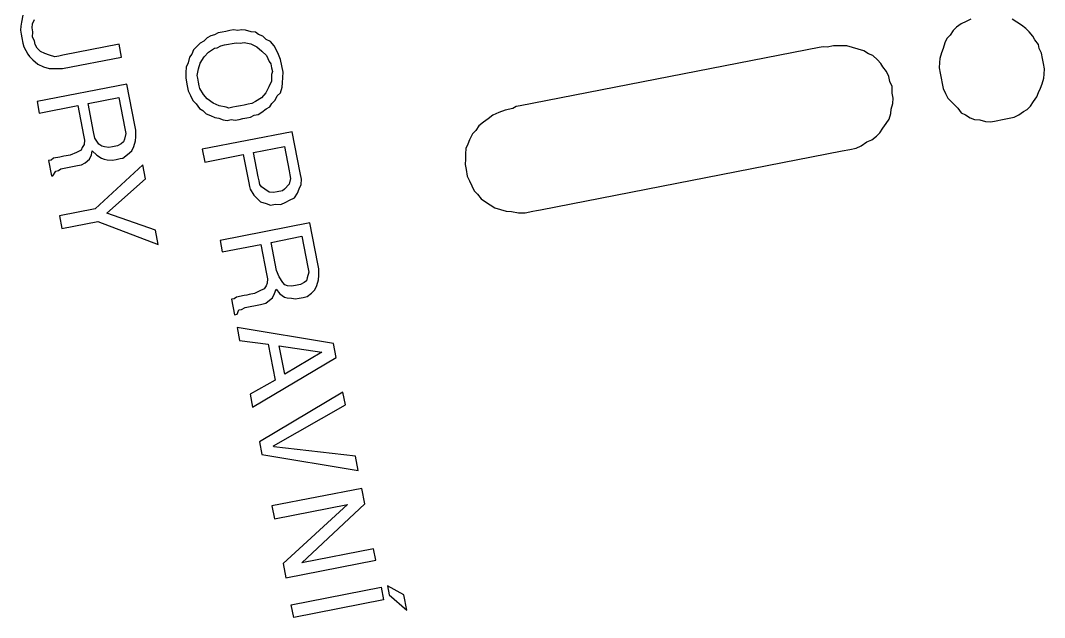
# Model space of a CAD drawing. Extents: x -545258 to -544992, y -1122311 to -1121664.
# Drawn here: x -545081.282 to -545078.444, y -1122275.559 to -1122273.904 of the extents above; entities that cross this region are included whole.
import ezdxf

# ---------------------------------------------------------------- set-up
doc = ezdxf.new("R2010")
doc.units = 0
doc.layers.add('Rozpiska', color=7, linetype='Continuous')

msp = doc.modelspace()

# ---------------------------------------------------------------- linework, layer by layer
at = {"layer": 'Rozpiska'}
for p, q in [((-545081.2788, -1122273.9082), (-545081.2803, -1122273.9196)), ((-545081.2751, -1122273.889), (-545081.2788, -1122273.9082)), ((-545081.2482, -1122273.9133), (-545081.2432, -1122273.9013)), ((-545078.6614, -1122273.9066), (-545078.6749, -1122273.9129)), ((-545078.6479, -1122273.9002), (-545078.6614, -1122273.9066)), ((-545078.5207, -1122273.9086), (-545078.5335, -1122273.9001)), ((-545078.5079, -1122273.9172), (-545078.5207, -1122273.9086)), ((-545081.2803, -1122273.9196), (-545081.2817, -1122273.9309)), ((-545081.2817, -1122273.9309), (-545081.2796, -1122273.9416)), ((-545081.2497, -1122273.9247), (-545081.2482, -1122273.9133)), ((-545081.2476, -1122273.9354), (-545081.2497, -1122273.9247)), ((-545081.2484, -1122273.9503), (-545081.2476, -1122273.9354)), ((-545078.6971, -1122273.932), (-545078.7056, -1122273.9448)), ((-545078.6878, -1122273.9228), (-545078.6971, -1122273.932)), ((-545078.6749, -1122273.9129), (-545078.6878, -1122273.9228)), ((-545078.4952, -1122273.9258), (-545078.5079, -1122273.9172)), ((-545078.486, -1122273.9351), (-545078.4952, -1122273.9258)), ((-545078.4761, -1122273.9479), (-545078.486, -1122273.9351)), ((-545081.2796, -1122273.9416), (-545081.2776, -1122273.9523)), ((-545081.2776, -1122273.9523), (-545081.2748, -1122273.9665)), ((-545081.2748, -1122273.9665), (-545081.2727, -1122273.9772)), ((-545081.2428, -1122273.9603), (-545081.2484, -1122273.9503)), ((-545081.2407, -1122273.9709), (-545081.2428, -1122273.9603)), ((-545078.7199, -1122273.966), (-545078.7243, -1122273.9816)), ((-545078.7149, -1122273.9539), (-545078.7199, -1122273.966)), ((-545078.7056, -1122273.9448), (-545078.7149, -1122273.9539)), ((-545078.4705, -1122273.9579), (-545078.4761, -1122273.9479)), ((-545078.4606, -1122273.9707), (-545078.4705, -1122273.9579)), ((-545081.2727, -1122273.9772), (-545081.2671, -1122273.9872)), ((-545081.2671, -1122273.9872), (-545081.2614, -1122273.9971)), ((-545081.2614, -1122273.9971), (-545081.2565, -1122274.0035)), ((-545081.2351, -1122273.9809), (-545081.2407, -1122273.9709)), ((-545081.2259, -1122273.9902), (-545081.2351, -1122273.9809)), ((-545081.2138, -1122273.9952), (-545081.2259, -1122273.9902)), ((-545081.2017, -1122274.0002), (-545081.2138, -1122273.9952)), ((-545081.0083, -1122273.9698), (-545081.1648, -1122274.0004)), ((-545081.0014, -1122274.0054), (-545081.0083, -1122273.9698)), ((-545079.0682, -1122273.9786), (-545079.8969, -1122274.1405)), ((-545079.0576, -1122273.9766), (-545079.0682, -1122273.9786)), ((-545079.0462, -1122273.978), (-545079.0576, -1122273.9766)), ((-545079.0284, -1122273.9746), (-545079.0462, -1122273.978)), ((-545079.0099, -1122273.9746), (-545079.0284, -1122273.9746)), ((-545078.9915, -1122273.9747), (-545079.0099, -1122273.9746)), ((-545078.9758, -1122273.9791), (-545078.9915, -1122273.9747)), ((-545078.9602, -1122273.9834), (-545078.9758, -1122273.9791)), ((-545078.9446, -1122273.9877), (-545078.9602, -1122273.9834)), ((-545078.9319, -1122273.9963), (-545078.9446, -1122273.9877)), ((-545078.9198, -1122274.0013), (-545078.9319, -1122273.9963)), ((-545078.7293, -1122273.9937), (-545078.7336, -1122274.0093)), ((-545078.7243, -1122273.9816), (-545078.7293, -1122273.9937)), ((-545078.4585, -1122273.9814), (-545078.4606, -1122273.9707)), ((-545078.4522, -1122273.9949), (-545078.4585, -1122273.9814)), ((-545078.4494, -1122274.0092), (-545078.4522, -1122273.9949)), ((-545081.2565, -1122274.0035), (-545081.2473, -1122274.0128)), ((-545081.2473, -1122274.0128), (-545081.2338, -1122274.025)), ((-545081.2338, -1122274.025), (-545081.2175, -1122274.0329)), ((-545081.1861, -1122274.0046), (-545081.2017, -1122274.0002)), ((-545081.1755, -1122274.0025), (-545081.1861, -1122274.0046)), ((-545081.1648, -1122274.0004), (-545081.1755, -1122274.0025)), ((-545081.165, -1122274.0374), (-545081.0014, -1122274.0054)), ((-545078.9064, -1122274.0135), (-545078.9198, -1122274.0013)), ((-545078.8972, -1122274.0228), (-545078.9064, -1122274.0135)), ((-545078.8915, -1122274.0327), (-545078.8972, -1122274.0228)), ((-545078.7351, -1122274.0207), (-545078.7359, -1122274.0356)), ((-545078.7336, -1122274.0093), (-545078.7351, -1122274.0207)), ((-545078.4466, -1122274.0234), (-545078.4494, -1122274.0092)), ((-545078.4438, -1122274.0376), (-545078.4466, -1122274.0234)), ((-545081.2175, -1122274.0329), (-545081.2019, -1122274.0372)), ((-545081.2019, -1122274.0372), (-545081.1834, -1122274.0373)), ((-545081.1834, -1122274.0373), (-545081.165, -1122274.0374)), ((-545078.8816, -1122274.0456), (-545078.8915, -1122274.0327)), ((-545078.8753, -1122274.0591), (-545078.8816, -1122274.0456)), ((-545078.7359, -1122274.0356), (-545078.7331, -1122274.0498)), ((-545078.7331, -1122274.0498), (-545078.7303, -1122274.064)), ((-545078.4461, -1122274.0639), (-545078.4446, -1122274.0525)), ((-545078.4446, -1122274.0525), (-545078.4438, -1122274.0376)), ((-545078.8725, -1122274.0733), (-545078.8753, -1122274.0591)), ((-545078.8662, -1122274.0869), (-545078.8725, -1122274.0733)), ((-545078.7303, -1122274.064), (-545078.7276, -1122274.0783)), ((-545078.7276, -1122274.0783), (-545078.7248, -1122274.0925)), ((-545078.4554, -1122274.0916), (-545078.4504, -1122274.0795)), ((-545078.4504, -1122274.0795), (-545078.4461, -1122274.0639)), ((-545078.8663, -1122274.1053), (-545078.8662, -1122274.0869)), ((-545078.8635, -1122274.1196), (-545078.8663, -1122274.1053)), ((-545078.7248, -1122274.0925), (-545078.7184, -1122274.106)), ((-545078.7184, -1122274.106), (-545078.7121, -1122274.1195)), ((-545078.4655, -1122274.1157), (-545078.4605, -1122274.1036)), ((-545078.4605, -1122274.1036), (-545078.4554, -1122274.0916)), ((-545078.8686, -1122274.1501), (-545078.8643, -1122274.1345)), ((-545078.8643, -1122274.1345), (-545078.8635, -1122274.1196)), ((-545078.7121, -1122274.1195), (-545078.7029, -1122274.1288)), ((-545078.7029, -1122274.1288), (-545078.6937, -1122274.1381)), ((-545078.6937, -1122274.1381), (-545078.6845, -1122274.1474)), ((-545078.4827, -1122274.1412), (-545078.4741, -1122274.1284)), ((-545078.4741, -1122274.1284), (-545078.4655, -1122274.1157)), ((-545079.973, -1122274.1664), (-545079.9859, -1122274.1763)), ((-545079.956, -1122274.1594), (-545079.973, -1122274.1664)), ((-545079.9389, -1122274.1524), (-545079.956, -1122274.1594)), ((-545079.9175, -1122274.1482), (-545079.9389, -1122274.1524)), ((-545079.9076, -1122274.1426), (-545079.9175, -1122274.1482)), ((-545079.8969, -1122274.1405), (-545079.9076, -1122274.1426)), ((-545078.8744, -1122274.1771), (-545078.8701, -1122274.1615)), ((-545078.8701, -1122274.1615), (-545078.8686, -1122274.1501)), ((-545078.6845, -1122274.1474), (-545078.6746, -1122274.1602)), ((-545078.6746, -1122274.1602), (-545078.6626, -1122274.1653)), ((-545078.6626, -1122274.1653), (-545078.6498, -1122274.1738)), ((-545078.5283, -1122274.1723), (-545078.5148, -1122274.1659)), ((-545078.5148, -1122274.1659), (-545078.5019, -1122274.156)), ((-545078.5019, -1122274.156), (-545078.4919, -1122274.1504)), ((-545078.4919, -1122274.1504), (-545078.4827, -1122274.1412)), ((-545080.0116, -1122274.1961), (-545080.0201, -1122274.2088)), ((-545079.9987, -1122274.1862), (-545080.0116, -1122274.1961)), ((-545079.9859, -1122274.1763), (-545079.9987, -1122274.1862)), ((-545078.8916, -1122274.2026), (-545078.883, -1122274.1898)), ((-545078.883, -1122274.1898), (-545078.8744, -1122274.1771)), ((-545078.6498, -1122274.1738), (-545078.6378, -1122274.1789)), ((-545078.6378, -1122274.1789), (-545078.6228, -1122274.1796)), ((-545078.6228, -1122274.1796), (-545078.6072, -1122274.184)), ((-545078.6072, -1122274.184), (-545078.5923, -1122274.1848)), ((-545078.5923, -1122274.1848), (-545078.5781, -1122274.182)), ((-545078.5781, -1122274.182), (-545078.5603, -1122274.1785)), ((-545078.5603, -1122274.1785), (-545078.5461, -1122274.1757)), ((-545078.5461, -1122274.1757), (-545078.5283, -1122274.1723)), ((-545080.0294, -1122274.218), (-545080.0373, -1122274.2344)), ((-545080.0201, -1122274.2088), (-545080.0294, -1122274.218)), ((-545078.9223, -1122274.2344), (-545078.9094, -1122274.2245)), ((-545078.9094, -1122274.2245), (-545078.9002, -1122274.2153)), ((-545078.9002, -1122274.2153), (-545078.8916, -1122274.2026)), ((-545080.0423, -1122274.2464), (-545080.0474, -1122274.2585)), ((-545080.0373, -1122274.2344), (-545080.0423, -1122274.2464)), ((-545078.9657, -1122274.2577), (-545078.9522, -1122274.2514)), ((-545078.9522, -1122274.2514), (-545078.9358, -1122274.2408)), ((-545078.9358, -1122274.2408), (-545078.9223, -1122274.2344)), ((-545080.0481, -1122274.2734), (-545080.0489, -1122274.2883)), ((-545080.0474, -1122274.2585), (-545080.0481, -1122274.2734)), ((-545079.8406, -1122274.4285), (-545079.0049, -1122274.2653)), ((-545079.0049, -1122274.2653), (-545078.9835, -1122274.2612)), ((-545078.9835, -1122274.2612), (-545078.9657, -1122274.2577)), ((-545080.943, -1122274.3042), (-545081.0743, -1122274.4258)), ((-545080.9354, -1122274.3433), (-545080.943, -1122274.3042)), ((-545080.0489, -1122274.2883), (-545080.0497, -1122274.3032)), ((-545080.0497, -1122274.3032), (-545080.0469, -1122274.3175)), ((-545080.0469, -1122274.3175), (-545080.0435, -1122274.3352)), ((-545080.0435, -1122274.3352), (-545080.0371, -1122274.3488)), ((-545081.0424, -1122274.438), (-545080.9354, -1122274.3433)), ((-545080.0371, -1122274.3488), (-545080.0308, -1122274.3623)), ((-545080.0308, -1122274.3623), (-545080.0244, -1122274.3758)), ((-545080.0244, -1122274.3758), (-545080.0153, -1122274.3851)), ((-545080.0153, -1122274.3851), (-545080.0054, -1122274.3979)), ((-545080.0054, -1122274.3979), (-545079.9926, -1122274.4065)), ((-545079.9926, -1122274.4065), (-545079.9799, -1122274.4151)), ((-545079.9799, -1122274.4151), (-545079.9671, -1122274.4237)), ((-545081.0743, -1122274.4258), (-545081.1739, -1122274.4452)), ((-545081.1739, -1122274.4452), (-545081.167, -1122274.4808)), ((-545080.9076, -1122274.4855), (-545081.0424, -1122274.438)), ((-545079.9671, -1122274.4237), (-545079.9515, -1122274.428)), ((-545079.9515, -1122274.428), (-545079.9359, -1122274.4324)), ((-545079.9359, -1122274.4324), (-545079.921, -1122274.4332)), ((-545079.921, -1122274.4332), (-545079.9018, -1122274.4368)), ((-545079.9018, -1122274.4368), (-545079.8833, -1122274.4369)), ((-545079.8833, -1122274.4369), (-545079.862, -1122274.4327)), ((-545079.862, -1122274.4327), (-545079.8513, -1122274.4306)), ((-545079.8513, -1122274.4306), (-545079.8406, -1122274.4285)), ((-545081.167, -1122274.4808), (-545081.0674, -1122274.4614)), ((-545081.0674, -1122274.4614), (-545080.9, -1122274.5247)), ((-545080.9, -1122274.5247), (-545080.9076, -1122274.4855)), ((-545080.388, -1122274.9342), (-545080.6196, -1122275.0717)), ((-545080.3811, -1122274.9698), (-545080.388, -1122274.9342)), ((-545080.5805, -1122275.0826), (-545080.3811, -1122274.9698)), ((-545080.6196, -1122275.0717), (-545080.6126, -1122275.1073)), ((-545080.5799, -1122275.0861), (-545080.5805, -1122275.0826)), ((-545080.3533, -1122275.112), (-545080.5799, -1122275.0861)), ((-545080.6126, -1122275.1073), (-545080.3456, -1122275.1511)), ((-545080.3456, -1122275.1511), (-545080.3533, -1122275.112)), ((-545080.3359, -1122275.2009), (-545080.5849, -1122275.2495)), ((-545080.3276, -1122275.2436), (-545080.3359, -1122275.2009)), ((-545080.5779, -1122275.2851), (-545080.3752, -1122275.2455)), ((-545080.3752, -1122275.2455), (-545080.5536, -1122275.4096)), ((-545080.5024, -1122275.407), (-545080.3276, -1122275.2436)), ((-545080.5849, -1122275.2495), (-545080.5779, -1122275.2851)), ((-545080.3033, -1122275.3681), (-545080.5024, -1122275.407)), ((-545080.297, -1122275.4001), (-545080.3033, -1122275.3681)), ((-545080.5536, -1122275.4096), (-545080.546, -1122275.4487)), ((-545080.546, -1122275.4487), (-545080.297, -1122275.4001)), ((-545080.2193, -1122275.4957), (-545080.2646, -1122275.4713)), ((-545080.2646, -1122275.4713), (-545080.2598, -1122275.4962)), ((-545080.5314, -1122275.5234), (-545080.2824, -1122275.4748)), ((-545080.2824, -1122275.4748), (-545080.2755, -1122275.5103)), ((-545080.2598, -1122275.4962), (-545080.2109, -1122275.5383)), ((-545080.2109, -1122275.5383), (-545080.2193, -1122275.4957)), ((-545080.5244, -1122275.559), (-545080.5314, -1122275.5234)), ((-545080.2755, -1122275.5103), (-545080.5244, -1122275.559))]:
    msp.add_line(p, q, dxfattribs=at)
for points in [[(-545080.8232, -1122274.0481), (-545080.8239, -1122274.0631), (-545080.8205, -1122274.0809), (-545080.817, -1122274.0986), (-545080.8107, -1122274.1122), (-545080.8043, -1122274.1257), (-545080.7951, -1122274.135), (-545080.7852, -1122274.1478), (-545080.7767, -1122274.1535), (-545080.7675, -1122274.1628), (-545080.7555, -1122274.1678), (-545080.7434, -1122274.1729), (-545080.7321, -1122274.1744), (-545080.72, -1122274.1794), (-545080.7086, -1122274.1809), (-545080.698, -1122274.1788), (-545080.6866, -1122274.1802), (-545080.6759, -1122274.1782), (-545080.6653, -1122274.1761), (-545080.6546, -1122274.174), (-545080.6439, -1122274.1719), (-545080.634, -1122274.1663), (-545080.6233, -1122274.1642), (-545080.6133, -1122274.1585), (-545080.6005, -1122274.1487), (-545080.5905, -1122274.143), (-545080.5848, -1122274.1345), (-545080.5755, -1122274.1253), (-545080.5705, -1122274.1133), (-545080.5612, -1122274.1041), (-545080.5569, -1122274.0884), (-545080.5554, -1122274.0771), (-545080.5546, -1122274.0622), (-545080.5538, -1122274.0472), (-545080.5573, -1122274.0295), (-545080.5608, -1122274.0117), (-545080.5671, -1122273.9981), (-545080.5734, -1122273.9846), (-545080.5791, -1122273.9746), (-545080.589, -1122273.9618), (-545080.601, -1122273.9568), (-545080.6102, -1122273.9475), (-545080.6223, -1122273.9425), (-545080.6308, -1122273.9367), (-545080.6422, -1122273.9353), (-545080.6578, -1122273.9309), (-545080.6691, -1122273.9295), (-545080.6798, -1122273.9315), (-545080.6912, -1122273.9301), (-545080.7018, -1122273.9322), (-545080.7125, -1122273.9342), (-545080.7232, -1122273.9363), (-545080.7338, -1122273.9384), (-545080.7438, -1122273.944), (-545080.7545, -1122273.9461), (-545080.7645, -1122273.9518), (-545080.7737, -1122273.961), (-545080.7837, -1122273.9666), (-545080.793, -1122273.9758), (-545080.8023, -1122273.985), (-545080.8073, -1122273.9971), (-545080.813, -1122274.0056), (-545080.8174, -1122274.0212), (-545080.8224, -1122274.0332), (-545080.8232, -1122274.0481)], [(-545080.7864, -1122274.0853), (-545080.7885, -1122274.0746), (-545080.7906, -1122274.0639), (-545080.7919, -1122274.0568), (-545080.7883, -1122274.0376), (-545080.784, -1122274.022), (-545080.7725, -1122274.005), (-545080.7604, -1122273.9916), (-545080.744, -1122273.981), (-545080.7369, -1122273.9796), (-545080.7269, -1122273.974), (-545080.7162, -1122273.9719), (-545080.7056, -1122273.9698), (-545080.6949, -1122273.9677), (-545080.6842, -1122273.9656), (-545080.6729, -1122273.9671), (-545080.6622, -1122273.965), (-545080.643, -1122273.9687), (-545080.6267, -1122273.9766), (-545080.6133, -1122273.9887), (-545080.5998, -1122274.0008), (-545080.5928, -1122274.0179), (-545080.5878, -1122274.0243), (-545080.5858, -1122274.035), (-545080.5837, -1122274.0457), (-545080.5858, -1122274.0535), (-545080.5859, -1122274.072), (-545080.5938, -1122274.0883), (-545080.6017, -1122274.1046), (-545080.6138, -1122274.118), (-545080.6302, -1122274.1286), (-545080.6402, -1122274.1343), (-545080.6509, -1122274.1363), (-545080.6615, -1122274.1384), (-545080.6722, -1122274.1405), (-545080.6829, -1122274.1426), (-545080.6936, -1122274.1447), (-545080.7042, -1122274.1468), (-545080.712, -1122274.1446), (-545080.7312, -1122274.141), (-545080.7475, -1122274.1331), (-545080.7645, -1122274.1216), (-545080.7744, -1122274.1088), (-545080.785, -1122274.0924), (-545080.7864, -1122274.0853)], [(-545081.2295, -1122274.1607), (-545081.1228, -1122274.1399), (-545081.1068, -1122274.2217), (-545081.104, -1122274.2359), (-545081.1055, -1122274.2473), (-545081.1112, -1122274.2558), (-545081.1134, -1122274.2636), (-545081.1269, -1122274.2699), (-545081.144, -1122274.277), (-545081.1547, -1122274.279), (-545081.1618, -1122274.2804), (-545081.1725, -1122274.2825), (-545081.1902, -1122274.286), (-545081.1967, -1122274.2909), (-545081.2038, -1122274.2923), (-545081.1954, -1122274.335), (-545081.1919, -1122274.3343), (-545081.1833, -1122274.3215), (-545081.1762, -1122274.3202), (-545081.1698, -1122274.3152), (-545081.1235, -1122274.3062), (-545081.1129, -1122274.3041), (-545081.1029, -1122274.2985), (-545081.09, -1122274.2886), (-545081.085, -1122274.2765), (-545081.0835, -1122274.2651), (-545081.0701, -1122274.2773), (-545081.0573, -1122274.2859), (-545081.0495, -1122274.288), (-545081.0417, -1122274.2902), (-545081.0268, -1122274.291), (-545081.0161, -1122274.2889), (-545081.0055, -1122274.2868), (-545080.9984, -1122274.2854), (-545080.9855, -1122274.2755), (-545080.9727, -1122274.2656), (-545080.9677, -1122274.2536), (-545080.9633, -1122274.238), (-545080.9618, -1122274.2266), (-545080.9618, -1122274.2081), (-545080.9645, -1122274.1939), (-545080.9868, -1122274.0801), (-545081.2357, -1122274.1287), (-545081.2295, -1122274.1607)], [(-545081.0943, -1122274.1343), (-545081.009, -1122274.1177), (-545080.9923, -1122274.203), (-545080.9895, -1122274.2172), (-545080.9939, -1122274.2329), (-545080.996, -1122274.2407), (-545081.0024, -1122274.2456), (-545081.0124, -1122274.2513), (-545081.0266, -1122274.254), (-545081.0373, -1122274.2561), (-545081.0487, -1122274.2546), (-545081.0565, -1122274.2525), (-545081.065, -1122274.2468), (-545081.0756, -1122274.2304), (-545081.079, -1122274.2126), (-545081.0943, -1122274.1343)], [(-545080.771, -1122274.2964), (-545080.6643, -1122274.2756), (-545080.649, -1122274.3538), (-545080.6469, -1122274.3645), (-545080.6456, -1122274.3716), (-545080.635, -1122274.388), (-545080.6258, -1122274.3973), (-545080.6166, -1122274.4065), (-545080.601, -1122274.4109), (-545080.5889, -1122274.4159), (-545080.5747, -1122274.4131), (-545080.5598, -1122274.4139), (-545080.5462, -1122274.4076), (-545080.5362, -1122274.4019), (-545080.5227, -1122274.3956), (-545080.5141, -1122274.3829), (-545080.5091, -1122274.3708), (-545080.5041, -1122274.3587), (-545080.5033, -1122274.3438), (-545080.5068, -1122274.326), (-545080.529, -1122274.2122), (-545080.7779, -1122274.2608), (-545080.771, -1122274.2964)], [(-545080.6359, -1122274.27), (-545080.5505, -1122274.2533), (-545080.5373, -1122274.3209), (-545080.5352, -1122274.3316), (-545080.5331, -1122274.3423), (-545080.5375, -1122274.3579), (-545080.5496, -1122274.3713), (-545080.556, -1122274.3763), (-545080.5703, -1122274.379), (-545080.5809, -1122274.3811), (-545080.5923, -1122274.3797), (-545080.605, -1122274.3711), (-545080.6135, -1122274.3653), (-545080.6185, -1122274.3589), (-545080.6206, -1122274.3483), (-545080.6227, -1122274.3376), (-545080.6359, -1122274.27)], [(-545080.4797, -1122274.4647), (-545080.7286, -1122274.5134), (-545080.7224, -1122274.5454), (-545080.6157, -1122274.5245), (-545080.5997, -1122274.6063), (-545080.5969, -1122274.6205), (-545080.5984, -1122274.6319), (-545080.6006, -1122274.6397), (-545080.6063, -1122274.6482), (-545080.6198, -1122274.6546), (-545080.6334, -1122274.6609), (-545080.6476, -1122274.6637), (-545080.6547, -1122274.6651), (-545080.6618, -1122274.6664), (-545080.6831, -1122274.6706), (-545080.6896, -1122274.6756), (-545080.6967, -1122274.6769), (-545080.6883, -1122274.7196), (-545080.6812, -1122274.7182), (-545080.6762, -1122274.7062), (-545080.6691, -1122274.7048), (-545080.6591, -1122274.6992), (-545080.6164, -1122274.6908), (-545080.6022, -1122274.688), (-545080.5958, -1122274.6831), (-545080.583, -1122274.6732), (-545080.5779, -1122274.6611), (-545080.5729, -1122274.6491), (-545080.563, -1122274.6619), (-545080.5503, -1122274.6705), (-545080.5424, -1122274.6727), (-545080.5311, -1122274.6741), (-545080.5197, -1122274.6756), (-545080.509, -1122274.6735), (-545080.4984, -1122274.6715), (-545080.4877, -1122274.6694), (-545080.4749, -1122274.6595), (-545080.4656, -1122274.6503), (-545080.4606, -1122274.6382), (-545080.4562, -1122274.6226), (-545080.4548, -1122274.6112), (-545080.4547, -1122274.5928), (-545080.4575, -1122274.5785), (-545080.4797, -1122274.4647)], [(-545080.5872, -1122274.519), (-545080.5019, -1122274.5023), (-545080.4852, -1122274.5877), (-545080.4824, -1122274.6019), (-545080.4868, -1122274.6175), (-545080.4889, -1122274.6253), (-545080.4954, -1122274.6302), (-545080.5053, -1122274.6359), (-545080.5196, -1122274.6387), (-545080.5302, -1122274.6407), (-545080.5416, -1122274.6393), (-545080.5494, -1122274.6371), (-545080.5543, -1122274.6307), (-545080.5649, -1122274.6143), (-545080.572, -1122274.5972), (-545080.5872, -1122274.519)], [(-545080.6814, -1122274.7552), (-545080.6745, -1122274.7908), (-545080.5949, -1122274.8011), (-545080.5755, -1122274.9006), (-545080.6453, -1122274.9401), (-545080.6383, -1122274.9757), (-545080.4067, -1122274.8382), (-545080.4144, -1122274.799), (-545080.6814, -1122274.7552)], [(-545080.5644, -1122274.8062), (-545080.4465, -1122274.8238), (-545080.5491, -1122274.8844), (-545080.5644, -1122274.8062)]]:
    msp.add_lwpolyline(points, dxfattribs=at)

doc.saveas('drawing.dxf')
